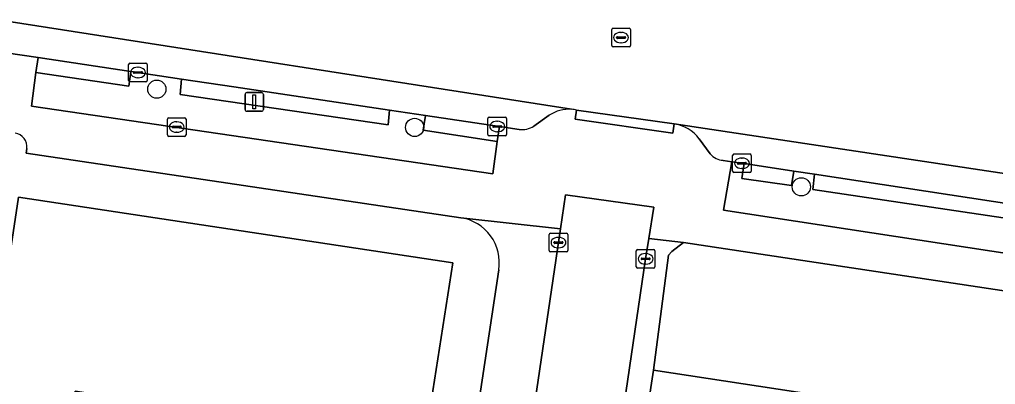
# Model space of a CAD drawing. Extents: x 163008 to 163854, y 382777 to 383982.
# Drawn here: x 163506.4 to 163558.9, y 383407.3 to 383426.9 of the extents above; entities that cross this region are included whole.
import ezdxf

# ---------------------------------------------------------------- set-up
doc = ezdxf.new("R2010")
doc.units = 0
for name, color, linetype in [('IMGEO_Boom', 7, 'Continuous'), ('IMGEO_Brandkraan', 7, 'Continuous'), ('IMGEO_Erf', 7, 'Continuous'), ('IMGEO_Groenvoorziening', 7, 'Continuous'), ('IMGEO_Kolk', 7, 'Continuous'), ('IMGEO_Lichtmast', 7, 'Continuous'), ('IMGEO_Pand', 7, 'Continuous'), ('IMGEO_Parkeervlak_gesloten', 7, 'Continuous'), ('IMGEO_Rijbaan_lokaal_gesloten', 7, 'Continuous'), ('IMGEO_Rijbaan_lokaal_open', 7, 'Continuous'), ('IMGEO_Rioolput', 7, 'Continuous'), ('IMGEO_Voetpad_open', 7, 'Continuous')]:
    doc.layers.add(name, color=color, linetype=linetype)

msp = doc.modelspace()

# ---------------------------------------------------------------- linework, layer by layer
at = {"layer": 'IMGEO_Boom'}
for centre in [(163513.813, 383423.123), (163527.671, 383421.068), (163548.453, 383417.875)]:
    msp.add_circle(centre, 0.489, dxfattribs=at)
at = {"layer": 'IMGEO_Brandkraan'}
for p, q in [((163514.382, 383420.663), (163514.382, 383421.515)), ((163514.457, 383421.589), (163515.309, 383421.589)), ((163514.87, 383421.369), (163514.895, 383421.369)), ((163515.383, 383421.515), (163515.383, 383420.663)), ((163514.641, 383421.083), (163514.641, 383421.095)), ((163515.079, 383421.046), (163514.681, 383421.046)), ((163514.684, 383421.132), (163515.082, 383421.132)), ((163514.893, 383420.809), (163514.868, 383420.809)), ((163515.125, 383421.095), (163515.125, 383421.083)), ((163515.309, 383420.589), (163514.457, 383420.589))]:
    msp.add_line(p, q, dxfattribs=at)
for points in [[(163514.382, 383420.663), (163514.382, 383421.515)], [(163514.457, 383421.589), (163515.309, 383421.589)], [(163515.383, 383421.515), (163515.383, 383420.663)], [(163515.309, 383420.589), (163514.457, 383420.589)]]:
    msp.add_lwpolyline(points, dxfattribs=at)
for centre, radius, start, end in [((163514.459, 383421.513), 0.0765, 91.552, 178.448), ((163514.459, 383421.513), 0.0765, 91.552, 178.448), ((163515.307, 383421.513), 0.0765, 1.552, 88.448), ((163515.307, 383421.513), 0.0765, 1.552, 88.448), ((163514.681, 383421.092), 0.0403, 85.8775, 175.7526), ((163514.678, 383421.082), 0.0366, 178.938, 274.7102), ((163515.082, 383421.089), 0.043, 264.8664, 352.4533), ((163515.086, 383421.094), 0.0386, 1.7309, 96.639), ((163514.459, 383420.665), 0.0765, 181.552, 268.448), ((163514.459, 383420.665), 0.0765, 181.552, 268.448), ((163515.307, 383420.665), 0.0765, 271.552, 358.448), ((163515.307, 383420.665), 0.0765, 271.552, 358.448)]:
    msp.add_arc(centre, radius, start, end, dxfattribs=at)
for centre, major_axis, ratio, start_param, end_param in [((163514.869, 383421.089), (-0.387, 0.002), 0.722429, 4.712389, 7.853982), ((163514.894, 383421.089), (-0.39, 0.002), 0.717154, 1.570796, 4.712389)]:
    msp.add_ellipse(centre, major_axis=major_axis, ratio=ratio, start_param=start_param, end_param=end_param, dxfattribs=at)
at = {"layer": 'IMGEO_Erf'}
for points in [[(163530.144, 383416.217), (163506.799, 383419.679), (163506.828, 383419.94)], [(163530.087, 383399.435), (163532.19, 383413.413)]]:
    msp.add_lwpolyline(points, dxfattribs=at)
msp.add_lwpolyline([(163518.967, 383402.372), (163518.857, 383401.671), (163518.449, 383401.736), (163519.01, 383405.448), (163509.418, 383406.897), (163508.597, 383401.468), (163504.088, 383402.149), (163506.38, 383417.316), (163529.727, 383413.788), (163527.568, 383400.047), (163527.312, 383400.088), (163527.462, 383401.037)], close=True, dxfattribs=at)
for centre, radius, start, end in [((163506.082, 383420.021), 0.751, 353.7869, 81.5382), ((163529.786, 383413.807), 2.436, 350.6908, 81.5436)]:
    msp.add_arc(centre, radius, start, end, dxfattribs=at)
at = {"layer": 'IMGEO_Groenvoorziening'}
for points in [[(163512.409, 383424.078), (163512.307, 383423.278), (163507.309, 383424.015), (163507.075, 383422.213), (163531.868, 383418.579), (163532.11, 383420.314), (163528.121, 383420.913), (163528.254, 383421.709), (163526.327, 383421.997), (163526.246, 383421.205), (163515.068, 383422.832), (163515.136, 383423.669)], [(163544.721, 383419.228), (163544.276, 383416.625), (163566.664, 383413.197), (163567.106, 383415.83), (163563.879, 383416.312), (163563.49, 383416.363), (163563.153, 383416.414), (163563.054, 383415.629), (163562.008, 383415.77), (163562.106, 383416.574), (163561.119, 383416.725), (163560.983, 383415.956), (163549.063, 383417.733), (163549.159, 383418.551), (163548.04, 383418.722), (163547.924, 383417.95), (163545.252, 383418.32), (163545.372, 383419.129)], [(163558.002, 383401.109), (163558.723, 383405.261), (163540.512, 383408.036), (163539.864, 383403.819)]]:
    msp.add_lwpolyline(points, close=True, dxfattribs=at)
msp.add_lwpolyline([(163563.384, 383411.673), (163542.116, 383414.889), (163541.492, 383414.404), (163541.306, 383414.211), (163540.512, 383408.036), (163558.723, 383405.261), (163558.002, 383401.109), (163558.6, 383401.02), (163563.183, 383400.336), (163563.964, 383405.766), (163564.583, 383410.067)], dxfattribs=at)
at = {"layer": 'IMGEO_Kolk'}
for p, q in [((163512.297, 383423.592), (163512.297, 383424.444)), ((163512.372, 383424.518), (163513.224, 383424.518)), ((163513.298, 383424.444), (163513.298, 383423.592)), ((163512.556, 383424.012), (163512.556, 383424.024)), ((163512.994, 383423.975), (163512.596, 383423.975)), ((163512.599, 383424.061), (163512.997, 383424.061)), ((163512.785, 383424.298), (163512.81, 383424.298)), ((163513.04, 383424.024), (163513.04, 383424.012)), ((163513.224, 383423.518), (163512.372, 383423.518)), ((163512.808, 383423.738), (163512.783, 383423.738)), ((163531.607, 383420.692), (163531.607, 383421.544)), ((163531.682, 383421.618), (163532.534, 383421.618)), ((163532.095, 383421.398), (163532.12, 383421.398)), ((163532.608, 383421.544), (163532.608, 383420.692)), ((163531.866, 383421.112), (163531.866, 383421.124)), ((163532.304, 383421.075), (163531.906, 383421.075)), ((163531.909, 383421.161), (163532.307, 383421.161)), ((163532.118, 383420.838), (163532.093, 383420.838)), ((163532.35, 383421.124), (163532.35, 383421.112)), ((163532.534, 383420.618), (163531.682, 383420.618)), ((163544.832, 383419.641), (163545.684, 383419.641)), ((163544.757, 383418.715), (163544.757, 383419.567)), ((163545.016, 383419.135), (163545.016, 383419.147)), ((163545.454, 383419.098), (163545.056, 383419.098)), ((163545.059, 383419.184), (163545.457, 383419.184)), ((163545.245, 383419.421), (163545.27, 383419.421)), ((163545.5, 383419.147), (163545.5, 383419.135)), ((163545.758, 383419.567), (163545.758, 383418.715)), ((163545.684, 383418.641), (163544.832, 383418.641)), ((163545.268, 383418.861), (163545.243, 383418.861)), ((163534.899, 383414.457), (163534.899, 383415.309)), ((163534.974, 383415.383), (163535.826, 383415.383)), ((163535.201, 383414.926), (163535.599, 383414.926)), ((163535.387, 383415.163), (163535.412, 383415.163)), ((163535.9, 383415.309), (163535.9, 383414.457)), ((163535.826, 383414.383), (163534.974, 383414.383)), ((163535.158, 383414.877), (163535.158, 383414.889)), ((163535.596, 383414.84), (163535.198, 383414.84)), ((163535.41, 383414.603), (163535.385, 383414.603)), ((163535.642, 383414.889), (163535.642, 383414.877)), ((163539.581, 383413.582), (163539.581, 383414.434)), ((163539.656, 383414.508), (163540.508, 383414.508)), ((163540.582, 383414.434), (163540.582, 383413.582)), ((163539.84, 383414.002), (163539.84, 383414.014)), ((163540.278, 383413.965), (163539.88, 383413.965)), ((163539.883, 383414.051), (163540.281, 383414.051)), ((163540.069, 383414.288), (163540.094, 383414.288)), ((163540.324, 383414.014), (163540.324, 383414.002)), ((163540.508, 383413.508), (163539.656, 383413.508)), ((163540.092, 383413.728), (163540.067, 383413.728))]:
    msp.add_line(p, q, dxfattribs=at)
for points in [[(163512.297, 383423.592), (163512.297, 383424.444)], [(163512.372, 383424.518), (163513.224, 383424.518)], [(163513.298, 383424.444), (163513.298, 383423.592)], [(163513.224, 383423.518), (163512.372, 383423.518)], [(163531.607, 383420.692), (163531.607, 383421.544)], [(163531.682, 383421.618), (163532.534, 383421.618)], [(163532.608, 383421.544), (163532.608, 383420.692)], [(163532.534, 383420.618), (163531.682, 383420.618)], [(163544.832, 383419.641), (163545.684, 383419.641)], [(163544.757, 383418.715), (163544.757, 383419.567)], [(163545.758, 383419.567), (163545.758, 383418.715)], [(163545.684, 383418.641), (163544.832, 383418.641)], [(163534.899, 383414.457), (163534.899, 383415.309)], [(163534.974, 383415.383), (163535.826, 383415.383)], [(163535.9, 383415.309), (163535.9, 383414.457)], [(163535.826, 383414.383), (163534.974, 383414.383)], [(163539.581, 383413.582), (163539.581, 383414.434)], [(163539.656, 383414.508), (163540.508, 383414.508)], [(163540.582, 383414.434), (163540.582, 383413.582)], [(163540.508, 383413.508), (163539.656, 383413.508)]]:
    msp.add_lwpolyline(points, dxfattribs=at)
for centre, radius, start, end in [((163512.374, 383424.442), 0.0765, 91.552, 178.448), ((163512.374, 383424.442), 0.0765, 91.552, 178.448), ((163513.222, 383424.442), 0.0765, 1.552, 88.448), ((163513.222, 383424.442), 0.0765, 1.552, 88.448), ((163512.596, 383424.021), 0.0403, 85.8775, 175.7526), ((163512.593, 383424.011), 0.0366, 178.938, 274.7102), ((163512.997, 383424.018), 0.043, 264.8664, 352.4533), ((163513.001, 383424.023), 0.0386, 1.7309, 96.639), ((163512.374, 383423.594), 0.0765, 181.552, 268.448), ((163512.374, 383423.594), 0.0765, 181.552, 268.448), ((163513.222, 383423.594), 0.0765, 271.552, 358.448), ((163513.222, 383423.594), 0.0765, 271.552, 358.448), ((163531.684, 383421.542), 0.0765, 91.552, 178.448), ((163531.684, 383421.542), 0.0765, 91.552, 178.448), ((163532.532, 383421.542), 0.0765, 1.552, 88.448), ((163532.532, 383421.542), 0.0765, 1.552, 88.448), ((163531.684, 383420.694), 0.0765, 181.552, 268.448), ((163531.684, 383420.694), 0.0765, 181.552, 268.448), ((163531.906, 383421.121), 0.0403, 85.8775, 175.7526), ((163531.903, 383421.111), 0.0366, 178.938, 274.7102), ((163532.307, 383421.118), 0.043, 264.8664, 352.4533), ((163532.311, 383421.123), 0.0386, 1.7309, 96.639), ((163532.532, 383420.694), 0.0765, 271.552, 358.448), ((163532.532, 383420.694), 0.0765, 271.552, 358.448), ((163544.834, 383419.565), 0.0765, 91.552, 178.448), ((163544.834, 383419.565), 0.0765, 91.552, 178.448), ((163545.682, 383419.565), 0.0765, 1.552, 88.448), ((163545.682, 383419.565), 0.0765, 1.552, 88.448), ((163545.056, 383419.144), 0.0403, 85.8775, 175.7526), ((163545.053, 383419.134), 0.0366, 178.938, 274.7102), ((163545.457, 383419.141), 0.043, 264.8664, 352.4533), ((163545.461, 383419.146), 0.0386, 1.7309, 96.639), ((163544.834, 383418.717), 0.0765, 181.552, 268.448), ((163544.834, 383418.717), 0.0765, 181.552, 268.448), ((163545.682, 383418.717), 0.0765, 271.552, 358.448), ((163545.682, 383418.717), 0.0765, 271.552, 358.448), ((163534.976, 383415.307), 0.0765, 91.552, 178.448), ((163534.976, 383415.307), 0.0765, 91.552, 178.448), ((163535.198, 383414.886), 0.0403, 85.8775, 175.7526), ((163535.603, 383414.888), 0.0386, 1.7309, 96.639), ((163535.824, 383415.307), 0.0765, 1.552, 88.448), ((163535.824, 383415.307), 0.0765, 1.552, 88.448), ((163534.976, 383414.459), 0.0765, 181.552, 268.448), ((163534.976, 383414.459), 0.0765, 181.552, 268.448), ((163535.195, 383414.876), 0.0366, 178.938, 274.7102), ((163535.599, 383414.883), 0.043, 264.8664, 352.4533), ((163535.824, 383414.459), 0.0765, 271.552, 358.448), ((163535.824, 383414.459), 0.0765, 271.552, 358.448), ((163539.658, 383414.432), 0.0765, 91.552, 178.448), ((163539.658, 383414.432), 0.0765, 91.552, 178.448), ((163540.506, 383414.432), 0.0765, 1.552, 88.448), ((163540.506, 383414.432), 0.0765, 1.552, 88.448), ((163539.88, 383414.011), 0.0403, 85.8775, 175.7526), ((163539.877, 383414.001), 0.0366, 178.938, 274.7102), ((163540.281, 383414.008), 0.043, 264.8664, 352.4533), ((163540.285, 383414.013), 0.0386, 1.7309, 96.639), ((163539.658, 383413.584), 0.0765, 181.552, 268.448), ((163539.658, 383413.584), 0.0765, 181.552, 268.448), ((163540.506, 383413.584), 0.0765, 271.552, 358.448), ((163540.506, 383413.584), 0.0765, 271.552, 358.448)]:
    msp.add_arc(centre, radius, start, end, dxfattribs=at)
for centre, major_axis, ratio, start_param, end_param in [((163512.784, 383424.018), (-0.387, 0.002), 0.722429, 4.712389, 7.853982), ((163512.809, 383424.018), (-0.39, 0.002), 0.717154, 1.570796, 4.712389), ((163532.094, 383421.118), (-0.387, 0.002), 0.722429, 4.712389, 7.853982), ((163532.119, 383421.118), (-0.39, 0.002), 0.717154, 1.570796, 4.712389), ((163545.244, 383419.141), (-0.387, 0.002), 0.722429, 4.712389, 7.853982), ((163545.269, 383419.141), (-0.39, 0.002), 0.717154, 1.570796, 4.712389), ((163535.386, 383414.883), (-0.387, 0.002), 0.722429, 4.712389, 7.853982), ((163535.411, 383414.883), (-0.39, 0.002), 0.717154, 1.570796, 4.712389), ((163540.068, 383414.008), (-0.387, 0.002), 0.722429, 4.712389, 7.853982), ((163540.093, 383414.008), (-0.39, 0.002), 0.717154, 1.570796, 4.712389)]:
    msp.add_ellipse(centre, major_axis=major_axis, ratio=ratio, start_param=start_param, end_param=end_param, dxfattribs=at)
at = {"layer": 'IMGEO_Lichtmast'}
for p, q in [((163518.555, 383422.037), (163518.555, 383422.837)), ((163518.555, 383422.837), (163518.555, 383422.037)), ((163518.655, 383422.937), (163519.445, 383422.937)), ((163519.445, 383422.937), (163518.655, 383422.937)), ((163519.545, 383422.837), (163519.545, 383422.037)), ((163519.545, 383422.037), (163519.545, 383422.837)), ((163519.445, 383421.937), (163518.655, 383421.937)), ((163518.655, 383421.937), (163519.445, 383421.937))]:
    msp.add_line(p, q, dxfattribs=at)
msp.add_lwpolyline([(163518.975, 383422.812), (163519.125, 383422.812), (163519.125, 383422.062), (163518.975, 383422.062), (163518.975, 383422.812)], dxfattribs=at)
for centre, start, end in [((163518.655, 383422.837), 90, 180), ((163518.655, 383422.837), 90, 180), ((163519.445, 383422.837), 0, 90), ((163519.445, 383422.837), 360, 90), ((163518.655, 383422.037), 180, 270), ((163518.655, 383422.037), 180, 270), ((163519.445, 383422.037), 270, 0), ((163519.445, 383422.037), 270, 0)]:
    msp.add_arc(centre, 0.1, start, end, dxfattribs=at)
at = {"layer": 'IMGEO_Pand'}
msp.add_lwpolyline([(163527.568, 383400.047), (163529.727, 383413.788), (163506.38, 383417.316), (163504.088, 383402.149), (163508.597, 383401.468), (163509.418, 383406.897), (163519.01, 383405.448), (163518.449, 383401.736), (163518.857, 383401.671), (163518.967, 383402.372), (163527.462, 383401.037), (163527.312, 383400.088)], close=True, dxfattribs=at)
at = {"layer": 'IMGEO_Parkeervlak_gesloten'}
for points in [[(163536.105, 383422.04), (163505.983, 383426.735)], [(163505.724, 383425.081), (163507.438, 383424.824)], [(163507.438, 383424.824), (163512.409, 383424.078)], [(163512.409, 383424.078), (163515.136, 383423.669)], [(163515.136, 383423.669), (163517.959, 383423.246), (163526.327, 383421.997)], [(163526.327, 383421.997), (163528.254, 383421.709)], [(163534.074, 383421.136), (163534.905, 383421.721)], [(163528.254, 383421.709), (163532.225, 383421.116)], [(163544.251, 383419.3), (163544.721, 383419.228), (163545.372, 383419.129), (163548.04, 383418.722), (163549.159, 383418.551), (163561.119, 383416.725), (163562.106, 383416.574), (163563.153, 383416.414), (163563.49, 383416.363), (163563.879, 383416.312), (163564.112, 383417.879), (163541.619, 383421.258)], [(163532.225, 383421.116), (163533.29, 383420.957)], [(163542.956, 383420.458), (163543.559, 383419.647)]]:
    msp.add_lwpolyline(points, dxfattribs=at)
for centre, radius, start, end in [((163535.954, 383420.191), 1.855, 85.3361, 124.4376), ((163541.291, 383419.192), 2.092, 37.2387, 80.9725), ((163533.429, 383422.153), 1.204, 263.3461, 302.3761), ((163544.302, 383420.265), 0.966, 219.745, 266.9925)]:
    msp.add_arc(centre, radius, start, end, dxfattribs=at)
at = {"layer": 'IMGEO_Rijbaan_lokaal_gesloten'}
for points in [[(163505.983, 383426.735), (163536.105, 383422.04)], [(163536.374, 383421.998), (163541.619, 383421.258), (163564.112, 383417.879)]]:
    msp.add_lwpolyline(points, dxfattribs=at)
msp.add_arc((163535.955, 383420.197), 1.849, 76.9043, 85.3474, dxfattribs=at)
at = {"layer": 'IMGEO_Rijbaan_lokaal_open'}
msp.add_lwpolyline([(163540.08, 383414.006), (163540.255, 383415.095), (163540.527, 383416.785), (163535.778, 383417.441), (163535.509, 383415.622), (163530.386, 383380.925), (163535.113, 383380.227)], close=True, dxfattribs=at)
at = {"layer": 'IMGEO_Rioolput'}
for p, q in [((163538.265, 383425.468), (163538.265, 383426.32)), ((163538.34, 383426.394), (163539.192, 383426.394)), ((163538.567, 383425.937), (163538.965, 383425.937)), ((163538.753, 383426.174), (163538.778, 383426.174)), ((163539.266, 383426.32), (163539.266, 383425.468)), ((163539.192, 383425.394), (163538.34, 383425.394)), ((163538.524, 383425.888), (163538.524, 383425.9)), ((163538.962, 383425.851), (163538.564, 383425.851)), ((163538.776, 383425.614), (163538.751, 383425.614)), ((163539.008, 383425.9), (163539.008, 383425.888))]:
    msp.add_line(p, q, dxfattribs=at)
for points in [[(163538.265, 383425.468), (163538.265, 383426.32)], [(163538.34, 383426.394), (163539.192, 383426.394)], [(163539.266, 383426.32), (163539.266, 383425.468)], [(163539.192, 383425.394), (163538.34, 383425.394)]]:
    msp.add_lwpolyline(points, dxfattribs=at)
for centre, radius, start, end in [((163538.342, 383426.318), 0.0765, 91.552, 178.448), ((163538.342, 383426.318), 0.0765, 91.552, 178.448), ((163538.564, 383425.897), 0.0403, 85.8775, 175.7526), ((163538.969, 383425.899), 0.0386, 1.7309, 96.639), ((163539.19, 383426.318), 0.0765, 1.552, 88.448), ((163539.19, 383426.318), 0.0765, 1.552, 88.448), ((163538.342, 383425.47), 0.0765, 181.552, 268.448), ((163538.342, 383425.47), 0.0765, 181.552, 268.448), ((163538.561, 383425.887), 0.0366, 178.938, 274.7102), ((163538.965, 383425.894), 0.043, 264.8664, 352.4533), ((163539.19, 383425.47), 0.0765, 271.552, 358.448), ((163539.19, 383425.47), 0.0765, 271.552, 358.448)]:
    msp.add_arc(centre, radius, start, end, dxfattribs=at)
for centre, major_axis, ratio, start_param, end_param in [((163538.752, 383425.894), (-0.387, 0.002), 0.722429, 4.712389, 7.853982), ((163538.777, 383425.894), (-0.39, 0.002), 0.717154, 1.570796, 4.712389)]:
    msp.add_ellipse(centre, major_axis=major_axis, ratio=ratio, start_param=start_param, end_param=end_param, dxfattribs=at)
at = {"layer": 'IMGEO_Voetpad_open'}
for points in [[(163533.29, 383420.957), (163532.225, 383421.116), (163532.11, 383420.314), (163531.868, 383418.579), (163507.075, 383422.213), (163507.309, 383424.015), (163507.438, 383424.824), (163505.724, 383425.081), (163505.337, 383425.139), (163505.234, 383424.322), (163504.997, 383422.586), (163496.612, 383423.752), (163496.885, 383425.527), (163497.033, 383426.393), (163495.834, 383426.573), (163495.709, 383425.726), (163495.415, 383423.933), (163486.129, 383425.321), (163486.575, 383427.97), (163485.946, 383428.065), (163485.88, 383427.612), (163482.145, 383428.173), (163482.191, 383428.6), (163478.426, 383429.161)], [(163534.905, 383421.721), (163534.074, 383421.136)], [(163541.619, 383421.258), (163541.55, 383420.763), (163536.305, 383421.503), (163536.374, 383421.998)], [(163543.559, 383419.647), (163542.956, 383420.458)], [(163506.828, 383419.94), (163506.799, 383419.679), (163530.144, 383416.217), (163535.509, 383415.622), (163535.778, 383417.441), (163540.527, 383416.785), (163540.255, 383415.095), (163542.116, 383414.889), (163563.384, 383411.673)], [(163564.583, 383410.067), (163563.964, 383405.766), (163568.487, 383405.196), (163571.952, 383404.665), (163578.787, 383403.841), (163572.557, 383408.858), (163569.141, 383409.361), (163570.05, 383415.39), (163567.106, 383415.83), (163566.664, 383413.197), (163544.276, 383416.625), (163544.721, 383419.228), (163544.251, 383419.3)], [(163529.981, 383378.185), (163530.386, 383380.925), (163535.509, 383415.622), (163530.144, 383416.217)], [(163539.864, 383403.819), (163540.512, 383408.036), (163541.306, 383414.211), (163541.492, 383414.404), (163542.116, 383414.889), (163540.255, 383415.095), (163540.08, 383414.006), (163535.113, 383380.227)], [(163532.19, 383413.413), (163530.087, 383399.435), (163529.503, 383394.045), (163523.152, 383349.971), (163524.18, 383349.835), (163527.402, 383349.379), (163555.079, 383345.463), (163555.45, 383347.799), (163554.834, 383347.895), (163529.698, 383351.831)]]:
    msp.add_lwpolyline(points, dxfattribs=at)
for points in [[(163512.409, 383424.078), (163507.438, 383424.824), (163507.309, 383424.015), (163512.307, 383423.278)], [(163515.136, 383423.669), (163515.068, 383422.832), (163526.246, 383421.205), (163526.327, 383421.997), (163517.959, 383423.246)], [(163541.619, 383421.258), (163536.374, 383421.998), (163536.305, 383421.503), (163541.55, 383420.763)], [(163532.11, 383420.314), (163532.225, 383421.116), (163528.254, 383421.709), (163528.121, 383420.913)], [(163545.372, 383419.129), (163545.252, 383418.32), (163547.924, 383417.95), (163548.04, 383418.722)], [(163561.119, 383416.725), (163549.159, 383418.551), (163549.063, 383417.733), (163560.983, 383415.956)]]:
    msp.add_lwpolyline(points, close=True, dxfattribs=at)
for centre, radius, start, end in [((163535.954, 383420.191), 1.855, 85.3361, 124.4376), ((163535.955, 383420.197), 1.849, 76.9043, 85.3474), ((163541.291, 383419.192), 2.092, 37.2387, 80.9725), ((163506.082, 383420.021), 0.751, 353.7869, 81.5382), ((163533.429, 383422.153), 1.204, 263.3461, 302.3761), ((163544.302, 383420.265), 0.966, 219.745, 266.9925), ((163529.786, 383413.807), 2.436, 350.6908, 81.5436)]:
    msp.add_arc(centre, radius, start, end, dxfattribs=at)

doc.saveas('drawing.dxf')
